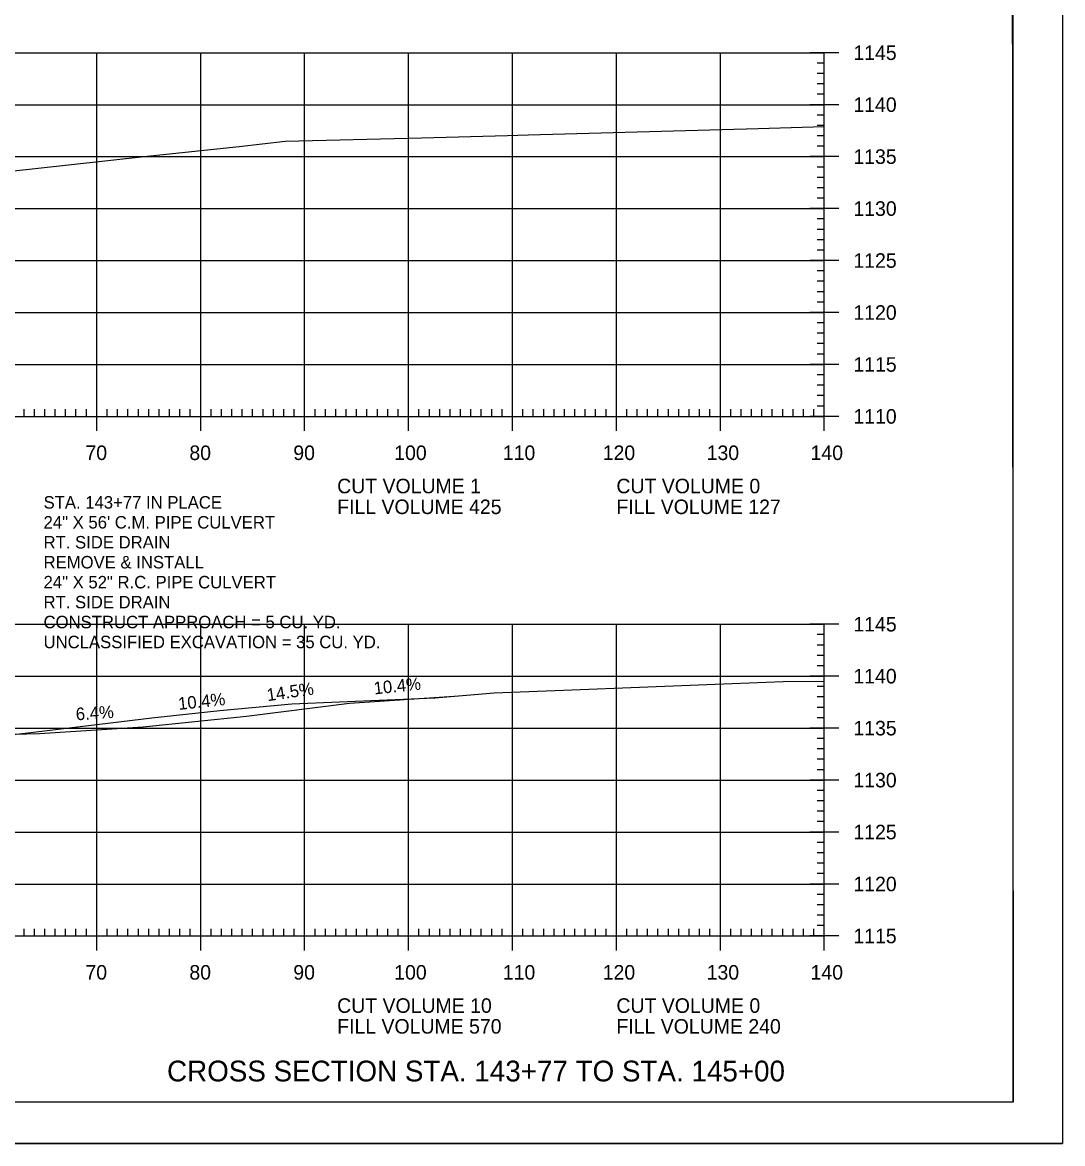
# Model space of a CAD drawing. Extents: x 1322838 to 1324533, y 339903 to 351025.
# Drawn here: x 1323766.6 to 1323866.6, y 343103.2 to 343211.1 of the extents above; entities that cross this region are included whole.
import ezdxf

# ---------------------------------------------------------------- set-up
doc = ezdxf.new("R2010")
doc.units = 0
for name, color, linetype in [('R_Axis', 7, 'Continuous'), ('R_Axis Annot', 7, 'Continuous'), ('R_Border', 7, 'Continuous'), ('R_Border Notes', 7, 'Continuous'), ('R_Draft', 7, 'Continuous'), ('R_Drive', 7, 'Continuous'), ('R_Exist Surface', 7, 'Continuous'), ('R_Grid', 7, 'Continuous'), ('R_No Plot', 7, 'Continuous')]:
    doc.layers.add(name, color=color, linetype=linetype)

msp = doc.modelspace()

# ---------------------------------------------------------------- linework, layer by layer
at = {"layer": 'R_Axis'}
for p, q in [((1323845.12, 343208.17), (1323842.32, 343208.17)), ((1323843.72, 343173.17), (1323843.72, 343208.17)), ((1323843.72, 343207.17), (1323843.02, 343207.17)), ((1323843.72, 343206.17), (1323843.02, 343206.17)), ((1323843.72, 343205.17), (1323843.02, 343205.17)), ((1323843.72, 343204.17), (1323843.02, 343204.17)), ((1323845.12, 343203.17), (1323842.32, 343203.17)), ((1323843.72, 343202.17), (1323843.02, 343202.17)), ((1323843.72, 343201.17), (1323843.02, 343201.17)), ((1323843.72, 343200.17), (1323843.02, 343200.17)), ((1323843.72, 343199.17), (1323843.02, 343199.17)), ((1323845.12, 343198.17), (1323842.32, 343198.17)), ((1323843.72, 343197.17), (1323843.02, 343197.17)), ((1323843.72, 343196.17), (1323843.02, 343196.17)), ((1323843.72, 343195.17), (1323843.02, 343195.17)), ((1323843.72, 343194.17), (1323843.02, 343194.17)), ((1323845.12, 343193.17), (1323842.32, 343193.17)), ((1323843.72, 343192.17), (1323843.02, 343192.17)), ((1323843.72, 343191.17), (1323843.02, 343191.17)), ((1323843.72, 343190.17), (1323843.02, 343190.17)), ((1323843.72, 343189.17), (1323843.02, 343189.17)), ((1323845.12, 343188.17), (1323842.32, 343188.17)), ((1323843.72, 343187.17), (1323843.02, 343187.17)), ((1323843.72, 343186.17), (1323843.02, 343186.17)), ((1323843.72, 343185.17), (1323843.02, 343185.17)), ((1323843.72, 343184.17), (1323843.02, 343184.17)), ((1323845.12, 343183.17), (1323842.32, 343183.17)), ((1323843.72, 343182.17), (1323843.02, 343182.17)), ((1323843.72, 343181.17), (1323843.02, 343181.17)), ((1323843.72, 343180.17), (1323843.02, 343180.17)), ((1323843.72, 343179.17), (1323843.02, 343179.17)), ((1323845.12, 343178.17), (1323842.32, 343178.17)), ((1323843.72, 343177.17), (1323843.02, 343177.17)), ((1323843.72, 343176.17), (1323843.02, 343176.17)), ((1323773.72, 343171.77), (1323773.72, 343174.57)), ((1323783.72, 343171.77), (1323783.72, 343174.57)), ((1323793.72, 343171.77), (1323793.72, 343174.57)), ((1323803.72, 343171.77), (1323803.72, 343174.57)), ((1323813.72, 343171.77), (1323813.72, 343174.57)), ((1323823.72, 343171.77), (1323823.72, 343174.57)), ((1323833.72, 343171.77), (1323833.72, 343174.57)), ((1323843.72, 343175.17), (1323843.02, 343175.17)), ((1323843.72, 343171.77), (1323843.72, 343174.57)), ((1323766.72, 343173.17), (1323766.72, 343173.87)), ((1323767.72, 343173.17), (1323767.72, 343173.87)), ((1323768.72, 343173.17), (1323768.72, 343173.87)), ((1323769.72, 343173.17), (1323769.72, 343173.87)), ((1323770.72, 343173.17), (1323770.72, 343173.87)), ((1323771.72, 343173.17), (1323771.72, 343173.87)), ((1323772.72, 343173.17), (1323772.72, 343173.87)), ((1323774.72, 343173.17), (1323774.72, 343173.87)), ((1323775.72, 343173.17), (1323775.72, 343173.87)), ((1323776.72, 343173.17), (1323776.72, 343173.87)), ((1323777.72, 343173.17), (1323777.72, 343173.87)), ((1323778.72, 343173.17), (1323778.72, 343173.87)), ((1323779.72, 343173.17), (1323779.72, 343173.87)), ((1323780.72, 343173.17), (1323780.72, 343173.87)), ((1323781.72, 343173.17), (1323781.72, 343173.87)), ((1323782.72, 343173.17), (1323782.72, 343173.87)), ((1323784.72, 343173.17), (1323784.72, 343173.87)), ((1323785.72, 343173.17), (1323785.72, 343173.87)), ((1323786.72, 343173.17), (1323786.72, 343173.87)), ((1323787.72, 343173.17), (1323787.72, 343173.87)), ((1323788.72, 343173.17), (1323788.72, 343173.87)), ((1323789.72, 343173.17), (1323789.72, 343173.87)), ((1323790.72, 343173.17), (1323790.72, 343173.87)), ((1323791.72, 343173.17), (1323791.72, 343173.87)), ((1323792.72, 343173.17), (1323792.72, 343173.87)), ((1323794.72, 343173.17), (1323794.72, 343173.87)), ((1323795.72, 343173.17), (1323795.72, 343173.87)), ((1323796.72, 343173.17), (1323796.72, 343173.87)), ((1323797.72, 343173.17), (1323797.72, 343173.87)), ((1323798.72, 343173.17), (1323798.72, 343173.87)), ((1323799.72, 343173.17), (1323799.72, 343173.87)), ((1323800.72, 343173.17), (1323800.72, 343173.87)), ((1323801.72, 343173.17), (1323801.72, 343173.87)), ((1323802.72, 343173.17), (1323802.72, 343173.87)), ((1323804.72, 343173.17), (1323804.72, 343173.87)), ((1323805.72, 343173.17), (1323805.72, 343173.87)), ((1323806.72, 343173.17), (1323806.72, 343173.87)), ((1323807.72, 343173.17), (1323807.72, 343173.87)), ((1323808.72, 343173.17), (1323808.72, 343173.87)), ((1323809.72, 343173.17), (1323809.72, 343173.87)), ((1323810.72, 343173.17), (1323810.72, 343173.87)), ((1323811.72, 343173.17), (1323811.72, 343173.87)), ((1323812.72, 343173.17), (1323812.72, 343173.87)), ((1323814.72, 343173.17), (1323814.72, 343173.87)), ((1323815.72, 343173.17), (1323815.72, 343173.87)), ((1323816.72, 343173.17), (1323816.72, 343173.87)), ((1323817.72, 343173.17), (1323817.72, 343173.87)), ((1323818.72, 343173.17), (1323818.72, 343173.87)), ((1323819.72, 343173.17), (1323819.72, 343173.87)), ((1323820.72, 343173.17), (1323820.72, 343173.87)), ((1323821.72, 343173.17), (1323821.72, 343173.87)), ((1323822.72, 343173.17), (1323822.72, 343173.87)), ((1323824.72, 343173.17), (1323824.72, 343173.87)), ((1323825.72, 343173.17), (1323825.72, 343173.87)), ((1323826.72, 343173.17), (1323826.72, 343173.87)), ((1323827.72, 343173.17), (1323827.72, 343173.87)), ((1323828.72, 343173.17), (1323828.72, 343173.87)), ((1323829.72, 343173.17), (1323829.72, 343173.87)), ((1323830.72, 343173.17), (1323830.72, 343173.87)), ((1323831.72, 343173.17), (1323831.72, 343173.87)), ((1323832.72, 343173.17), (1323832.72, 343173.87)), ((1323834.72, 343173.17), (1323834.72, 343173.87)), ((1323835.72, 343173.17), (1323835.72, 343173.87)), ((1323836.72, 343173.17), (1323836.72, 343173.87)), ((1323837.72, 343173.17), (1323837.72, 343173.87)), ((1323838.72, 343173.17), (1323838.72, 343173.87)), ((1323839.72, 343173.17), (1323839.72, 343173.87)), ((1323840.72, 343173.17), (1323840.72, 343173.87)), ((1323841.72, 343173.17), (1323841.72, 343173.87)), ((1323842.72, 343173.17), (1323842.72, 343173.87)), ((1323843.72, 343174.17), (1323843.02, 343174.17)), ((1323563.72, 343173.17), (1323843.72, 343173.17)), ((1323845.12, 343173.17), (1323842.32, 343173.17)), ((1323845.12, 343153.17), (1323842.32, 343153.17)), ((1323843.72, 343123.17), (1323843.72, 343153.17)), ((1323843.72, 343152.17), (1323843.02, 343152.17)), ((1323843.72, 343151.17), (1323843.02, 343151.17)), ((1323843.72, 343150.17), (1323843.02, 343150.17)), ((1323843.72, 343149.17), (1323843.02, 343149.17)), ((1323845.12, 343148.17), (1323842.32, 343148.17)), ((1323843.72, 343147.17), (1323843.02, 343147.17)), ((1323843.72, 343146.17), (1323843.02, 343146.17)), ((1323843.72, 343145.17), (1323843.02, 343145.17)), ((1323843.72, 343144.17), (1323843.02, 343144.17)), ((1323845.12, 343143.17), (1323842.32, 343143.17)), ((1323843.72, 343142.17), (1323843.02, 343142.17)), ((1323843.72, 343141.17), (1323843.02, 343141.17)), ((1323843.72, 343140.17), (1323843.02, 343140.17)), ((1323843.72, 343139.17), (1323843.02, 343139.17)), ((1323845.12, 343138.17), (1323842.32, 343138.17)), ((1323843.72, 343137.17), (1323843.02, 343137.17)), ((1323843.72, 343136.17), (1323843.02, 343136.17)), ((1323843.72, 343135.17), (1323843.02, 343135.17)), ((1323843.72, 343134.17), (1323843.02, 343134.17)), ((1323845.12, 343133.17), (1323842.32, 343133.17)), ((1323843.72, 343132.17), (1323843.02, 343132.17)), ((1323843.72, 343131.17), (1323843.02, 343131.17)), ((1323843.72, 343130.17), (1323843.02, 343130.17)), ((1323843.72, 343129.17), (1323843.02, 343129.17)), ((1323845.12, 343128.17), (1323842.32, 343128.17)), ((1323843.72, 343127.17), (1323843.02, 343127.17)), ((1323843.72, 343126.17), (1323843.02, 343126.17)), ((1323843.72, 343125.17), (1323843.02, 343125.17)), ((1323766.72, 343123.17), (1323766.72, 343123.87)), ((1323767.72, 343123.17), (1323767.72, 343123.87)), ((1323768.72, 343123.17), (1323768.72, 343123.87)), ((1323769.72, 343123.17), (1323769.72, 343123.87)), ((1323770.72, 343123.17), (1323770.72, 343123.87)), ((1323771.72, 343123.17), (1323771.72, 343123.87)), ((1323772.72, 343123.17), (1323772.72, 343123.87)), ((1323773.72, 343121.77), (1323773.72, 343124.57)), ((1323774.72, 343123.17), (1323774.72, 343123.87)), ((1323775.72, 343123.17), (1323775.72, 343123.87)), ((1323776.72, 343123.17), (1323776.72, 343123.87)), ((1323777.72, 343123.17), (1323777.72, 343123.87)), ((1323778.72, 343123.17), (1323778.72, 343123.87)), ((1323779.72, 343123.17), (1323779.72, 343123.87)), ((1323780.72, 343123.17), (1323780.72, 343123.87)), ((1323781.72, 343123.17), (1323781.72, 343123.87)), ((1323782.72, 343123.17), (1323782.72, 343123.87)), ((1323783.72, 343121.77), (1323783.72, 343124.57)), ((1323784.72, 343123.17), (1323784.72, 343123.87)), ((1323785.72, 343123.17), (1323785.72, 343123.87)), ((1323786.72, 343123.17), (1323786.72, 343123.87)), ((1323787.72, 343123.17), (1323787.72, 343123.87)), ((1323788.72, 343123.17), (1323788.72, 343123.87)), ((1323789.72, 343123.17), (1323789.72, 343123.87)), ((1323790.72, 343123.17), (1323790.72, 343123.87)), ((1323791.72, 343123.17), (1323791.72, 343123.87)), ((1323792.72, 343123.17), (1323792.72, 343123.87)), ((1323793.72, 343121.77), (1323793.72, 343124.57)), ((1323794.72, 343123.17), (1323794.72, 343123.87)), ((1323795.72, 343123.17), (1323795.72, 343123.87)), ((1323796.72, 343123.17), (1323796.72, 343123.87)), ((1323797.72, 343123.17), (1323797.72, 343123.87)), ((1323798.72, 343123.17), (1323798.72, 343123.87)), ((1323799.72, 343123.17), (1323799.72, 343123.87)), ((1323800.72, 343123.17), (1323800.72, 343123.87)), ((1323801.72, 343123.17), (1323801.72, 343123.87)), ((1323802.72, 343123.17), (1323802.72, 343123.87)), ((1323803.72, 343121.77), (1323803.72, 343124.57)), ((1323804.72, 343123.17), (1323804.72, 343123.87)), ((1323805.72, 343123.17), (1323805.72, 343123.87)), ((1323806.72, 343123.17), (1323806.72, 343123.87)), ((1323807.72, 343123.17), (1323807.72, 343123.87)), ((1323808.72, 343123.17), (1323808.72, 343123.87)), ((1323809.72, 343123.17), (1323809.72, 343123.87)), ((1323810.72, 343123.17), (1323810.72, 343123.87)), ((1323811.72, 343123.17), (1323811.72, 343123.87)), ((1323812.72, 343123.17), (1323812.72, 343123.87)), ((1323813.72, 343121.77), (1323813.72, 343124.57)), ((1323814.72, 343123.17), (1323814.72, 343123.87)), ((1323815.72, 343123.17), (1323815.72, 343123.87)), ((1323816.72, 343123.17), (1323816.72, 343123.87)), ((1323817.72, 343123.17), (1323817.72, 343123.87)), ((1323818.72, 343123.17), (1323818.72, 343123.87)), ((1323819.72, 343123.17), (1323819.72, 343123.87)), ((1323820.72, 343123.17), (1323820.72, 343123.87)), ((1323821.72, 343123.17), (1323821.72, 343123.87)), ((1323822.72, 343123.17), (1323822.72, 343123.87)), ((1323823.72, 343121.77), (1323823.72, 343124.57)), ((1323824.72, 343123.17), (1323824.72, 343123.87)), ((1323825.72, 343123.17), (1323825.72, 343123.87)), ((1323826.72, 343123.17), (1323826.72, 343123.87)), ((1323827.72, 343123.17), (1323827.72, 343123.87)), ((1323828.72, 343123.17), (1323828.72, 343123.87)), ((1323829.72, 343123.17), (1323829.72, 343123.87)), ((1323830.72, 343123.17), (1323830.72, 343123.87)), ((1323831.72, 343123.17), (1323831.72, 343123.87)), ((1323832.72, 343123.17), (1323832.72, 343123.87)), ((1323833.72, 343121.77), (1323833.72, 343124.57)), ((1323834.72, 343123.17), (1323834.72, 343123.87)), ((1323835.72, 343123.17), (1323835.72, 343123.87)), ((1323836.72, 343123.17), (1323836.72, 343123.87)), ((1323837.72, 343123.17), (1323837.72, 343123.87)), ((1323838.72, 343123.17), (1323838.72, 343123.87)), ((1323839.72, 343123.17), (1323839.72, 343123.87)), ((1323840.72, 343123.17), (1323840.72, 343123.87)), ((1323841.72, 343123.17), (1323841.72, 343123.87)), ((1323842.72, 343123.17), (1323842.72, 343123.87)), ((1323843.72, 343124.17), (1323843.02, 343124.17)), ((1323843.72, 343121.77), (1323843.72, 343124.57)), ((1323563.72, 343123.17), (1323843.72, 343123.17)), ((1323845.12, 343123.17), (1323842.32, 343123.17))]:
    msp.add_line(p, q, dxfattribs=at)
at = {"layer": 'R_Border'}
for q in [(1323861.9, 343312.63), (1323545.72, 343107.17)]:
    msp.add_line((1323861.9, 343107.17), q, dxfattribs=at)
at = {"layer": 'R_Drive'}
for points in [[(1323788.13, 343144.31), (1323798.03, 343145.57), (1323808.12, 343146.25)], [(1323741.22, 343142.95), (1323748.2, 343142.56), (1323758.2, 343142.4), (1323768.2, 343142.64), (1323778.18, 343143.28), (1323788.13, 343144.31)]]:
    msp.add_lwpolyline(points, dxfattribs=at)
at = {"layer": 'R_Exist Surface'}
for points in [[(1323765.45, 343196.77), (1323771.01, 343197.38), (1323778.56, 343198.2), (1323787.41, 343199.16), (1323791.85, 343199.65), (1323804.95, 343199.99), (1323813.24, 343200.21), (1323814.24, 343200.24), (1323815.25, 343200.28), (1323837.36, 343200.88), (1323843.72, 343201.06)], [(1323765.67, 343142.56), (1323766.84, 343142.7), (1323779.02, 343144.16), (1323785.57, 343144.87), (1323792.49, 343145.51), (1323806.26, 343146.1), (1323811.97, 343146.58), (1323818.63, 343146.83), (1323834.87, 343147.48), (1323839.78, 343147.67), (1323843.72, 343147.7)]]:
    msp.add_lwpolyline(points, dxfattribs=at)
at = {"layer": 'R_Grid'}
for p, q in [((1323563.72, 343208.17), (1323843.72, 343208.17)), ((1323773.72, 343173.17), (1323773.72, 343208.17)), ((1323783.72, 343173.17), (1323783.72, 343208.17)), ((1323793.72, 343173.17), (1323793.72, 343208.17)), ((1323803.72, 343173.17), (1323803.72, 343208.17)), ((1323813.72, 343173.17), (1323813.72, 343208.17)), ((1323823.72, 343173.17), (1323823.72, 343208.17)), ((1323833.72, 343173.17), (1323833.72, 343208.17)), ((1323843.72, 343173.17), (1323843.72, 343208.17)), ((1323563.72, 343203.17), (1323843.72, 343203.17)), ((1323563.72, 343198.17), (1323843.72, 343198.17)), ((1323563.72, 343193.17), (1323843.72, 343193.17)), ((1323563.72, 343188.17), (1323843.72, 343188.17)), ((1323563.72, 343183.17), (1323843.72, 343183.17)), ((1323563.72, 343178.17), (1323843.72, 343178.17)), ((1323563.72, 343173.17), (1323843.72, 343173.17)), ((1323563.72, 343153.17), (1323843.72, 343153.17)), ((1323773.72, 343123.17), (1323773.72, 343153.17)), ((1323783.72, 343123.17), (1323783.72, 343153.17)), ((1323793.72, 343123.17), (1323793.72, 343153.17)), ((1323803.72, 343123.17), (1323803.72, 343153.17)), ((1323813.72, 343123.17), (1323813.72, 343153.17)), ((1323823.72, 343123.17), (1323823.72, 343153.17)), ((1323833.72, 343123.17), (1323833.72, 343153.17)), ((1323843.72, 343123.17), (1323843.72, 343153.17)), ((1323563.72, 343148.17), (1323843.72, 343148.17)), ((1323563.72, 343143.17), (1323843.72, 343143.17)), ((1323563.72, 343138.17), (1323843.72, 343138.17)), ((1323563.72, 343133.17), (1323843.72, 343133.17)), ((1323563.72, 343128.17), (1323843.72, 343128.17)), ((1323563.72, 343123.17), (1323843.72, 343123.17))]:
    msp.add_line(p, q, dxfattribs=at)
at = {"layer": 'R_No Plot'}
msp.add_line((1323533.31, 343103.19), (1323866.65, 343103.19), dxfattribs=at)
for points in [[(1323533.31, 343316.53), (1323866.65, 343316.53), (1323866.65, 343103.19), (1323533.31, 343103.19)], [(1323779.64, 343312.63), (1323799.26, 343312.63), (1323799.26, 343302.75), (1323815.37, 343302.75), (1323838.57, 343302.75), (1323838.57, 343270.08), (1323861.77, 343270.08), (1323861.9, 343107.17), (1323545.72, 343107.17), (1323545.72, 343312.63)]]:
    msp.add_lwpolyline(points, close=True, dxfattribs=at)

# ---------------------------------------------------------------- texts
at = {"layer": 'R_Axis Annot'}
for s, p in [('1145', (1323846.52, 343207.47)), ('1140', (1323846.52, 343202.47)), ('1135', (1323846.52, 343197.47)), ('1130', (1323846.52, 343192.47)), ('1125', (1323846.52, 343187.47)), ('1120', (1323846.52, 343182.47)), ('1115', (1323846.52, 343177.47)), ('1110', (1323846.52, 343172.47)), ('70', (1323772.63, 343168.97)), ('80', (1323782.63, 343168.97)), ('90', (1323792.63, 343168.97)), ('100', (1323802.34, 343168.97)), ('110', (1323812.79, 343168.97)), ('120', (1323822.4, 343168.97)), ('130', (1323832.4, 343168.97)), ('140', (1323842.4, 343168.97)), ('CUT VOLUME 1', (1323796.85, 343165.77)), ('CUT VOLUME 0', (1323823.72, 343165.77)), ('FILL VOLUME 425', (1323796.85, 343163.77)), ('FILL VOLUME 127', (1323823.72, 343163.77)), ('1145', (1323846.52, 343152.47)), ('1140', (1323846.52, 343147.47)), ('1135', (1323846.52, 343142.47)), ('1130', (1323846.52, 343137.47)), ('1125', (1323846.52, 343132.47)), ('1120', (1323846.52, 343127.47)), ('1115', (1323846.52, 343122.47)), ('70', (1323772.63, 343118.97)), ('80', (1323782.63, 343118.97)), ('90', (1323792.63, 343118.97)), ('100', (1323802.34, 343118.97)), ('110', (1323812.79, 343118.97)), ('120', (1323822.4, 343118.97)), ('130', (1323832.4, 343118.97)), ('140', (1323842.4, 343118.97)), ('CUT VOLUME 10', (1323796.85, 343115.77)), ('CUT VOLUME 0', (1323823.72, 343115.77)), ('FILL VOLUME 570', (1323796.85, 343113.77)), ('FILL VOLUME 240', (1323823.72, 343113.77))]:
    msp.add_text(s, height=1.4, dxfattribs=at).set_placement(p)
at = {"layer": 'R_Border Notes'}
for s, p in [('STA. 143+77 IN PLACE ', (1323768.6, 343164.3)), ('24" X 56\' C.M. PIPE CULVERT', (1323768.6, 343162.38)), ('RT. SIDE DRAIN', (1323768.6, 343160.46)), ('REMOVE & INSTALL', (1323768.6, 343158.54)), ('24" X 52" R.C. PIPE CULVERT', (1323768.6, 343156.62)), ('RT. SIDE DRAIN', (1323768.6, 343154.7)), ('CONSTRUCT APPROACH = 5 CU. YD.', (1323768.6, 343152.78)), ('UNCLASSIFIED EXCAVATION = 35 CU. YD. ', (1323768.6, 343150.86))]:
    msp.add_text(s, height=1.2, dxfattribs=at).set_placement(p)
at = {"layer": 'R_Draft'}
msp.add_text('CROSS SECTION STA. 143+77 TO STA. 145+00', height=2, dxfattribs=at).set_placement((1323780.48, 343109.17))
at = {"layer": 'R_Drive'}
for s, rotation, p in [('14.5%', 8.2448, (1323790.16, 343145.76)), ('10.4%', 5.9548, (1323800.43, 343146.41)), ('10.4%', 5.9548, (1323781.61, 343144.92)), ('6.4%', 3.6648, (1323771.74, 343143.92))]:
    msp.add_text(s, height=1.2, rotation=rotation, dxfattribs=at).set_placement(p)

doc.saveas('drawing.dxf')
